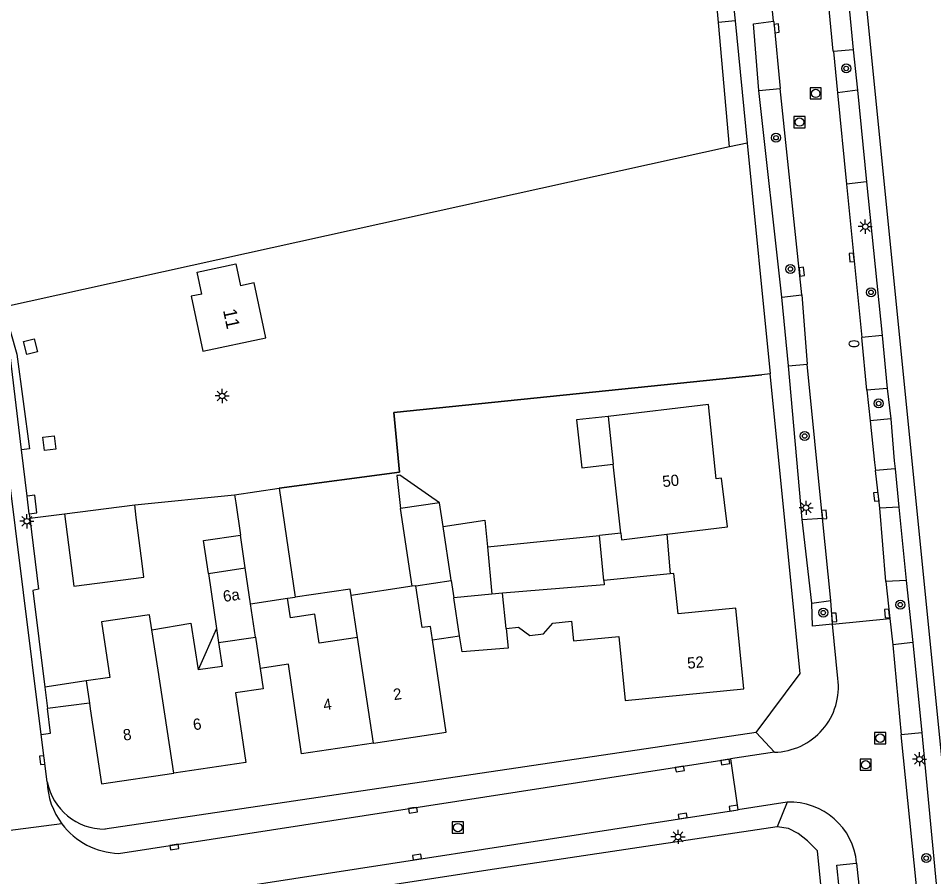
# Model space of a CAD drawing. Extents: x 140000 to 143000, y 403500 to 406000.
# Drawn here: x 140498.4 to 140579.8, y 403851.4 to 403927.8 of the extents above; entities that cross this region are included whole.
import ezdxf

# ---------------------------------------------------------------- set-up
doc = ezdxf.new("R2010")
doc.units = 0
for name, color, linetype in [('gg-afsc-erfafscheiding', 7, 'Continuous'), ('gg-afsc-hekwerk', 7, 'Continuous'), ('gg-anno-huisnummerreeks BGT', 7, 'Continuous'), ('gg-bbg-bijgebouw', 7, 'Continuous'), ('gg-bbg-hoofdgebouw', 7, 'Continuous'), ('gg-bbg-luifel en loopbrug', 7, 'Continuous'), ('gg-bbg-tussenscheiding', 7, 'Continuous'), ('gg-knt-verharding', 7, 'Continuous'), ('gg-knt-verharding nz', 7, 'Continuous'), ('gt-anno-plantopografie huisnummer', 7, 'Continuous'), ('gt-bbg-plantopografie pand', 7, 'Continuous'), ('gt-grn-weggrens', 7, 'Continuous'), ('gt-symb-boom', 7, 'Continuous'), ('gt-symb-brandkraan', 7, 'Continuous'), ('gt-symb-kolk', 7, 'Continuous'), ('gt-symb-lichtmast', 7, 'Continuous'), ('gt-symb-rioolschacht', 7, 'Continuous')]:
    doc.layers.add(name, color=color, linetype=linetype)

# ---------------------------------------------------------------- blocks, each defined once
blk = doc.blocks.new('gt0-BOOM')
at = {"layer": 'gt-symb-boom'}
for radius in [0.4, 0.2]:
    blk.add_circle((0, 0), radius, dxfattribs=at)
blk = doc.blocks.new('gt0-LMAST')
at = {"layer": 'gt-symb-lichtmast'}
for p, q in [((-0.182, 0.173), (-0.447, 0.438)), ((-0.005, 0.246), (-0.005, 0.621)), ((0.172, 0.173), (0.437, 0.438)), ((-0.255, -0.004), (-0.63, -0.004)), ((-0.182, -0.181), (-0.447, -0.446)), ((-0.005, -0.254), (-0.005, -0.629)), ((0.437, -0.446), (0.172, -0.181)), ((0.245, -0.004), (0.62, -0.004))]:
    blk.add_line(p, q, dxfattribs=at)
blk.add_circle((-0.005, -0.004), 0.25, dxfattribs=at)
blk = doc.blocks.new('gt0-RS')
at = {"layer": 'gt-symb-rioolschacht'}
blk.add_lwpolyline([(-0.5, -0.5), (0.5, -0.5), (0.5, 0.5), (-0.5, 0.5)], close=True, dxfattribs=at)
blk.add_circle((0, 0), 0.375, dxfattribs=at)
blk = doc.blocks.new('gt0-KOLK')
at = {"layer": 'gt-symb-kolk'}
blk.add_lwpolyline([(0, 0), (0.375, 0), (0.375, 0.4), (-0.375, 0.4), (-0.375, 0), (0, 0)], dxfattribs=at)
blk = doc.blocks.new('gt0-BR')
at = {"layer": 'gt-symb-brandkraan'}
for centre, radius, start, end in [((-0.244, 0), 0.206, 107.56694, 252.43307), ((0.599, -2.664), 3, 106.89205, 107.56694), ((0, -0.691), 0.938, 73.10799, 106.89205), ((-0.599, -2.664), 3, 72.43309, 73.10799), ((0.244, 0), 0.206, 287.56695, 72.43309), ((0.599, 2.664), 3, 252.43307, 253.10797), ((0, 0.691), 0.938, 253.10797, 286.89206), ((-0.599, 2.664), 3, 286.89206, 287.56695)]:
    blk.add_arc(centre, radius, start, end, dxfattribs=at)

msp = doc.modelspace()

# ---------------------------------------------------------------- linework, layer by layer
at = {"layer": 'gg-afsc-erfafscheiding'}
for p, q in [((140560.657, 403927.39), (140560.481, 403929.367)), ((140561.639, 403916.311), (140560.657, 403927.39)), ((140561.639, 403916.311), (140497.04, 403902.054)), ((140563.215, 403916.663), (140561.639, 403916.311)), ((140508.716, 403884.465), (140517.593, 403885.375)), ((140499.376, 403883.276), (140502.48, 403883.672))]:
    msp.add_line(p, q, dxfattribs=at)
for points in [[(140565.266, 403896.129), (140564.503, 403896.026), (140531.769, 403892.674), (140532.282, 403887.391), (140521.579, 403885.962)], [(140499.326, 403883.683), (140500.005, 403883.766), (140499.847, 403885.328), (140499.139, 403885.243)]]:
    msp.add_lwpolyline(points, dxfattribs=at)
at = {"layer": 'gg-afsc-hekwerk'}
msp.add_lwpolyline([(140521.579, 403885.962), (140532.282, 403887.391), (140531.769, 403892.674), (140564.503, 403896.026)], dxfattribs=at)
at = {"layer": 'gg-bbg-bijgebouw'}
for p, q in [((140517.593, 403885.375), (140521.579, 403885.962)), ((140521.579, 403885.962), (140523.009, 403876.26)), ((140535.83, 403884.665), (140532.365, 403884.139)), ((140536.153, 403882.533), (140535.83, 403884.665)), ((140502.48, 403883.672), (140508.716, 403884.465)), ((140533.413, 403877.228), (140532.365, 403884.139)), ((140518.554, 403878.853), (140518.124, 403881.772)), ((140540.1, 403880.742), (140550.06, 403881.751)), ((140550.46, 403877.742), (140550.06, 403881.751)), ((140540.1, 403880.742), (140540.498, 403876.529)), ((140533.728, 403877.276), (140536.878, 403877.755)), ((140540.498, 403876.529), (140537.115, 403876.2)), ((140522.307, 403876.156), (140523.009, 403876.26)), ((140537.629, 403872.809), (140537.115, 403876.2))]:
    msp.add_line(p, q, dxfattribs=at)
for points in [[(140517.593, 403885.375), (140517.701, 403884.639), (140518.124, 403881.772)], [(140502.48, 403883.672), (140503.29, 403877.231), (140509.536, 403878.024), (140509.379, 403879.26), (140508.857, 403883.359), (140508.716, 403884.465)], [(140536.878, 403877.755), (140536.846, 403877.97), (140536.153, 403882.533)], [(140541.757, 403873.477), (140541.939, 403871.734), (140537.845, 403871.385), (140537.629, 403872.809)]]:
    msp.add_lwpolyline(points, dxfattribs=at)
at = {"layer": 'gg-bbg-hoofdgebouw'}
for p, q in [((140550.83, 403892.332), (140551.295, 403888.084)), ((140551.967, 403881.944), (140551.295, 403888.084)), ((140515.274, 403878.37), (140518.554, 403878.853)), ((140515.274, 403878.37), (140515.998, 403873.456)), ((140556.373, 403878.321), (140550.46, 403877.742)), ((140533.413, 403877.228), (140527.975, 403876.403)), ((140528.536, 403872.683), (140527.975, 403876.403)), ((140515.998, 403873.456), (140516.181, 403872.216)), ((140504.4, 403868.801), (140504.694, 403866.823))]:
    msp.add_line(p, q, dxfattribs=at)
for points in [[(140556.065, 403881.86), (140561.46, 403882.512), (140560.94, 403886.851), (140560.44, 403886.792), (140559.761, 403893.401), (140550.83, 403892.332)], [(140551.967, 403881.944), (140552.03, 403881.372), (140556.065, 403881.86)], [(140541.757, 403873.477), (140542.862, 403873.585), (140543.883, 403872.836), (140545.094, 403872.995), (140545.913, 403873.941), (140547.585, 403874.108), (140547.76, 403872.361), (140551.79, 403872.752), (140552.36, 403867.051), (140562.898, 403868.101), (140562.19, 403875.291), (140557.06, 403874.78), (140556.69, 403878.352), (140556.373, 403878.321)], [(140535.205, 403872.448), (140535.025, 403873.657), (140534.283, 403873.547), (140533.728, 403877.276)], [(140528.536, 403872.683), (140525.13, 403872.172), (140524.742, 403874.754), (140522.566, 403874.428), (140522.307, 403876.156)], [(140510.233, 403873.352), (140510.031, 403874.691), (140505.769, 403874.058), (140506.503, 403869.113), (140504.4, 403868.801)], [(140510.233, 403873.352), (140513.724, 403873.934), (140514.354, 403869.787)], [(140529.97, 403863.282), (140536.43, 403864.241), (140535.205, 403872.448)], [(140516.181, 403872.216), (140516.493, 403870.103), (140514.354, 403869.787)], [(140519.872, 403869.922), (140520.14, 403868.104), (140517.691, 403867.743), (140518.61, 403861.56), (140512.198, 403860.607)], [(140529.97, 403863.282), (140523.57, 403862.332), (140522.391, 403870.294), (140519.872, 403869.922)], [(140504.694, 403866.823), (140504.768, 403866.323), (140505.76, 403859.651), (140512.198, 403860.607)]]:
    msp.add_lwpolyline(points, dxfattribs=at)
at = {"layer": 'gg-bbg-luifel en loopbrug'}
for p, q in [((140551.967, 403881.944), (140550.06, 403881.751)), ((140556.065, 403881.86), (140556.373, 403878.321)), ((140536.878, 403877.755), (140537.115, 403876.2)), ((140515.998, 403873.456), (140514.354, 403869.787)), ((140535.205, 403872.448), (140537.629, 403872.809)), ((140504.4, 403868.801), (140500.732, 403868.257)), ((140500.732, 403868.257), (140500.968, 403866.359)), ((140504.694, 403866.823), (140500.968, 403866.359))]:
    msp.add_line(p, q, dxfattribs=at)
for points in [[(140550.83, 403892.332), (140548.033, 403892.026), (140548.498, 403887.778), (140551.295, 403888.084)], [(140535.83, 403884.665), (140532.296, 403887.106), (140532.197, 403887.094), (140532.028, 403887.075), (140532.365, 403884.139)], [(140536.153, 403882.533), (140539.877, 403883.099), (140540.1, 403880.742)], [(140515.274, 403878.37), (140514.844, 403881.288), (140518.124, 403881.772)], [(140527.975, 403876.403), (140527.888, 403876.98), (140523.009, 403876.26)]]:
    msp.add_lwpolyline(points, dxfattribs=at)
at = {"layer": 'gg-bbg-tussenscheiding'}
for p, q in [((140519.023, 403875.672), (140518.554, 403878.853)), ((140533.728, 403877.276), (140533.413, 403877.228)), ((140541.43, 403876.607), (140540.498, 403876.529)), ((140541.757, 403873.477), (140541.43, 403876.607)), ((140519.023, 403875.672), (140522.307, 403876.156)), ((140519.463, 403872.701), (140519.023, 403875.672)), ((140516.181, 403872.216), (140519.463, 403872.701)), ((140519.463, 403872.701), (140519.872, 403869.922)), ((140529.97, 403863.282), (140528.536, 403872.683))]:
    msp.add_line(p, q, dxfattribs=at)
for points in [[(140550.46, 403877.742), (140550.498, 403877.366), (140541.43, 403876.607)], [(140512.198, 403860.607), (140510.81, 403869.754), (140510.233, 403873.352)]]:
    msp.add_lwpolyline(points, dxfattribs=at)
at = {"layer": 'gg-knt-verharding'}
for p, q in [((140604.366, 403622.979), (140559.755, 404069.979)), ((140565.565, 403927.508), (140564.744, 403934.909)), ((140572.017, 403931.277), (140572.655, 403924.957)), ((140561.933, 403929.496), (140562.13, 403927.521)), ((140562.13, 403927.521), (140560.657, 403927.39)), ((140562.13, 403927.521), (140563.215, 403916.663)), ((140572.655, 403924.957), (140570.877, 403924.813)), ((140570.877, 403924.813), (140571.242, 403921.128)), ((140572.655, 403924.957), (140573.016, 403921.356)), ((140564.253, 403921.33), (140566.144, 403921.499)), ((140566.285, 403902.95), (140564.253, 403921.33)), ((140568.083, 403903.166), (140566.144, 403921.499)), ((140573.016, 403921.356), (140571.242, 403921.128)), ((140573.016, 403921.356), (140573.841, 403913.207)), ((140563.215, 403916.663), (140565.266, 403896.129)), ((140573.841, 403913.207), (140572.06, 403912.994)), ((140573.841, 403913.207), (140575.209, 403899.55)), ((140572.06, 403912.994), (140573.415, 403899.368)), ((140566.285, 403902.95), (140568.083, 403903.166)), ((140566.894, 403896.828), (140566.285, 403902.95)), ((140575.209, 403899.55), (140573.415, 403899.368)), ((140575.209, 403899.55), (140575.651, 403894.822)), ((140566.894, 403896.828), (140568.536, 403896.992)), ((140568.109, 403883.162), (140566.894, 403896.828)), ((140569.903, 403883.288), (140568.536, 403896.992)), ((140575.651, 403894.822), (140573.864, 403894.66)), ((140573.864, 403894.66), (140574.147, 403891.939)), ((140575.651, 403894.822), (140575.983, 403892.128)), ((140575.983, 403892.128), (140574.147, 403891.939)), ((140499.139, 403885.243), (140498.644, 403889.373)), ((140576.371, 403887.688), (140574.618, 403887.519)), ((140575.022, 403884.162), (140574.618, 403887.519)), ((140576.371, 403887.688), (140576.714, 403884.268)), ((140499.326, 403883.683), (140499.139, 403885.243)), ((140576.714, 403884.268), (140575.022, 403884.162)), ((140576.714, 403884.268), (140577.362, 403877.745)), ((140568.109, 403883.162), (140569.903, 403883.288)), ((140568.955, 403875.732), (140568.109, 403883.162)), ((140577.362, 403877.745), (140575.546, 403877.647)), ((140575.546, 403877.647), (140575.91, 403874.349)), ((140577.362, 403877.745), (140577.94, 403872.216)), ((140568.955, 403875.732), (140570.649, 403875.953)), ((140570.788, 403873.866), (140570.649, 403875.953)), ((140570.788, 403873.866), (140575.91, 403874.349)), ((140575.91, 403874.349), (140576.168, 403872.011)), ((140571.284, 403869.024), (140570.788, 403873.866)), ((140577.94, 403872.216), (140576.168, 403872.011)), ((140576.168, 403872.011), (140576.925, 403864.023)), ((140577.94, 403872.216), (140578.735, 403864.202)), ((140564.019, 403864.211), (140506.075, 403855.619)), ((140565.628, 403862.465), (140564.019, 403864.211)), ((140578.735, 403864.202), (140576.925, 403864.023)), ((140578.735, 403864.202), (140580.238, 403848.39)), ((140500.934, 403859.832), (140500.408, 403864.033)), ((140578.265, 403850.577), (140576.925, 403864.023)), ((140507.287, 403853.467), (140561.717, 403861.862)), ((140565.628, 403862.465), (140561.717, 403861.862)), ((140561.717, 403861.862), (140562.382, 403857.344)), ((140566.763, 403858.021), (140562.382, 403857.344)), ((140566.763, 403858.021), (140565.886, 403855.822)), ((140500.27, 403847.752), (140562.382, 403857.344)), ((140572.948, 403852.591), (140573.195, 403850.072))]:
    msp.add_line(p, q, dxfattribs=at)
for points in [[(140564.253, 403921.33), (140563.77, 403927.275), (140565.565, 403927.508)], [(140498.644, 403889.373), (140497.604, 403898.041), (140496.755, 403901.271), (140496.508, 403901.937)], [(140497.04, 403902.054), (140498.237, 403897.89), (140499.353, 403889.458), (140498.644, 403889.373)], [(140499.108, 403897.838), (140498.817, 403898.998), (140499.787, 403899.241), (140500.078, 403898.081), (140499.108, 403897.838)], [(140564.019, 403864.211), (140567.93, 403869.46), (140565.266, 403896.129)], [(140575.983, 403892.128), (140576.299, 403888.4), (140576.371, 403887.688)], [(140500.699, 403889.292), (140500.552, 403890.478), (140501.545, 403890.6), (140501.691, 403889.414), (140500.699, 403889.292)], [(140499.326, 403883.683), (140499.354, 403883.453), (140499.376, 403883.276)], [(140499.376, 403883.276), (140500.168, 403876.959), (140499.663, 403876.855), (140500.732, 403868.257)], [(140570.788, 403873.866), (140569.017, 403873.676), (140568.955, 403875.732)], [(140500.408, 403864.033), (140501.241, 403864.168), (140500.968, 403866.359)], [(140565.886, 403855.822), (140540.142, 403851.975), (140510.264, 403847.369), (140500.938, 403846.136)], [(140584.859, 403699.421), (140569.473, 403853.682), (140568.589, 403854.583), (140567.761, 403855.23), (140566.88, 403855.663), (140565.886, 403855.822)], [(140572.234, 403842.327), (140571.183, 403852.407), (140572.92, 403852.588), (140572.948, 403852.591)]]:
    msp.add_lwpolyline(points, dxfattribs=at)
for centre, radius, start, end in [((140565.515, 403868.281), 5.817, 271.11427, 7.34158), ((140507.493, 403860.023), 6.562, 181.6673, 216.891), ((140506.047, 403860.828), 5.209, 191.01908, 270.31234), ((140567.021, 403852.077), 5.949, 4.95492, 92.48331), ((140507.49, 403860.024), 6.56, 216.91326, 268.2245)]:
    msp.add_arc(centre, radius, start, end, dxfattribs=at)
at = {"layer": 'gg-knt-verharding nz'}
for p, q in [((140571.242, 403921.128), (140572.06, 403912.994)), ((140568.083, 403903.166), (140568.536, 403896.992)), ((140573.864, 403894.66), (140573.415, 403899.368)), ((140575.546, 403877.647), (140575.022, 403884.162)), ((140570.649, 403875.953), (140569.903, 403883.288))]:
    msp.add_line(p, q, dxfattribs=at)
for points in [[(140570.877, 403924.813), (140570.874, 403924.838), (140570.278, 403931.048)], [(140565.565, 403927.508), (140565.572, 403927.442), (140566.144, 403921.499)], [(140500.408, 403864.033), (140498.821, 403876.681), (140496.64, 403894.076)], [(140574.147, 403891.939), (140574.533, 403888.23), (140574.618, 403887.519)]]:
    msp.add_lwpolyline(points, dxfattribs=at)
at = {"layer": 'gt-bbg-plantopografie pand'}
for points in [[(140514.699, 403903.227), (140514.282, 403905.184), (140517.705, 403905.914), (140518.122, 403903.957)], [(140514.699, 403903.227), (140513.742, 403903.024), (140514.787, 403898.134), (140520.396, 403899.33), (140519.354, 403904.22), (140518.122, 403903.957)]]:
    msp.add_lwpolyline(points, dxfattribs=at)
at = {"layer": 'gt-grn-weggrens'}
msp.add_line((140502.245, 403856.084), (140496.151, 403855.307), dxfattribs=at)

# ---------------------------------------------------------------- block references
at = {"layer": 'gt-symb-boom'}
for p in [(140572.02, 403923.296), (140565.771, 403917.131), (140567.057, 403905.451), (140574.228, 403903.376), (140574.905, 403893.493), (140568.331, 403890.592), (140576.83, 403875.59), (140569.979, 403874.884), (140579.142, 403853.042)]:
    msp.add_blockref('gt0-BOOM', p, dxfattribs=at)
at = {"layer": 'gt-symb-brandkraan'}
msp.add_blockref('gt0-BR', (140572.717, 403898.807), dxfattribs=at)
at = {"layer": 'gt-symb-kolk'}
for p, rotation in [((140565.629, 403926.846), -84.50381333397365), ((140572.707, 403906.49), 95.6824884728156), ((140567.868, 403905.195), -83.96100576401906), ((140574.896, 403885.212), 96.85976000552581), ((140569.873, 403883.594), -84.22838046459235), ((140570.749, 403874.447), -86.18807244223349), ((140575.857, 403874.832), 96.29919744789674), ((140500.69, 403861.781), 97.13602668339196), ((140561.241, 403861.789), -171.23420433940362), ((140557.188, 403861.163), -171.23420433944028), ((140562.027, 403857.289), 8.781746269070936), ((140533.447, 403857.502), -171.2342043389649), ((140557.509, 403856.591), 8.781746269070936), ((140512.218, 403854.228), -171.23420433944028), ((140533.864, 403852.94), 8.78174626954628)]:
    msp.add_blockref('gt0-KOLK', p, dxfattribs=dict(at, rotation=rotation))
at = {"layer": 'gt-symb-lichtmast'}
for p in [(140573.724, 403909.224), (140516.5, 403894.159), (140568.452, 403884.221), (140499.128, 403883.01), (140578.549, 403861.841), (140557.062, 403854.931)]:
    msp.add_blockref('gt0-LMAST', p, dxfattribs=at)
at = {"layer": 'gt-symb-rioolschacht'}
for p in [(140569.306, 403921.078), (140567.862, 403918.527), (140575.038, 403863.716), (140573.751, 403861.352), (140537.466, 403855.761)]:
    msp.add_blockref('gt0-RS', p, dxfattribs=at)

# ---------------------------------------------------------------- texts
at = {"layer": 'gg-anno-huisnummerreeks BGT'}
for s, rotation, p in [('50', 5.8, (140555.714, 403886.043)), ('6a', 8.4, (140516.651, 403875.824)), ('52', 5.6, (140557.923, 403869.881)), ('2', 8.4, (140531.796, 403867.091)), ('4', 8.4, (140525.565, 403866.166)), ('6', 8.4, (140513.978, 403864.41)), ('8', 8.4, (140507.752, 403863.485))]:
    msp.add_text(s, height=1, rotation=rotation, dxfattribs=at).set_placement(p)
at = {"layer": 'gt-anno-plantopografie huisnummer'}
msp.add_text('11', height=1.2, rotation=282.06488, dxfattribs=at).set_placement((140516.563, 403901.785))

doc.saveas('drawing.dxf')
